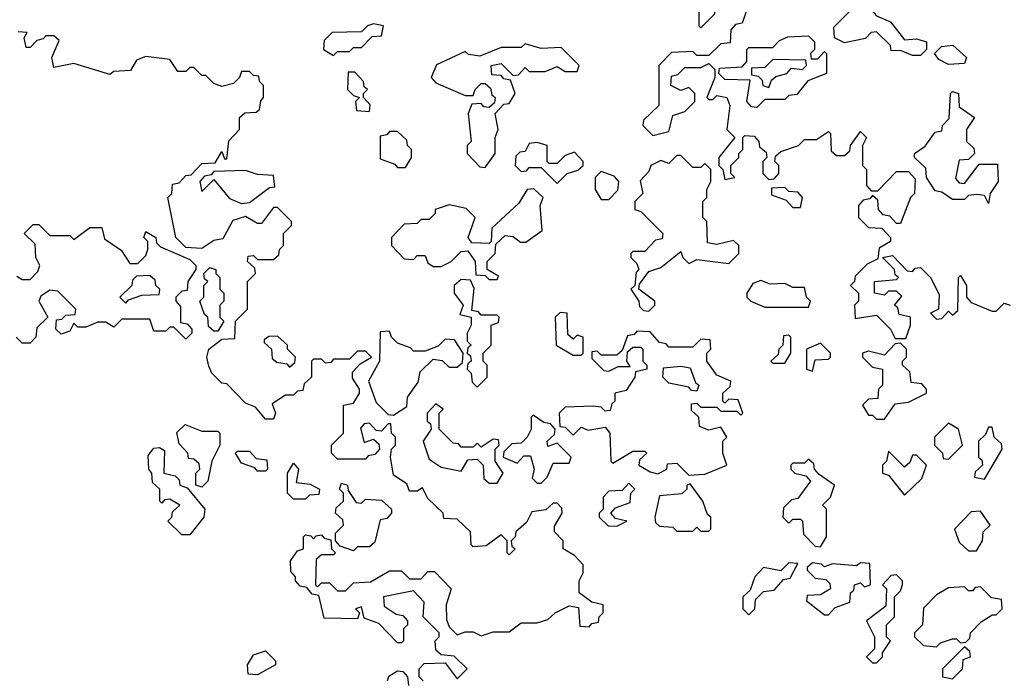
# Model space of a CAD drawing. Extents: x 2737310 to 2869991, y 870230 to 1012730.
# Tile 377 of 479: x 2738909 to 2741375, y 996086 to 997740. Entities that reach past the tile are written whole.
import ezdxf

# ---------------------------------------------------------------- set-up
doc = ezdxf.new("R2010")
doc.units = 0

msp = doc.modelspace()

# ---------------------------------------------------------------- linework, layer by layer
at = {"layer": '0CON02XD'}
for points in [[(2740615, 997720), (2740650, 997755), (2740650, 997785), (2740595, 997800), (2740590, 997785), (2740610, 997765), (2740610, 997725), (2740615, 997720)], [(2741165, 997650), (2741145, 997650), (2741115, 997662.5), (2741091.7, 997661.7), (2741090, 997675), (2741055, 997710), (2741041.7, 997708.3), (2741027, 997693), (2740975, 997682.5), (2740950, 997695), (2740948.3, 997721.7), (2740988.3, 997761.7), (2741000, 997785), (2741000, 997805), (2741025, 997820), (2741040, 997805), (2741043, 997763), (2741055, 997750), (2741090, 997735), (2741125, 997690), (2741155, 997692.5), (2741180, 997685), (2741180, 997665), (2741165, 997650)], [(2740735, 997780), (2740718.3, 997731.7), (2740701.7, 997728.3), (2740690, 997715), (2740688.3, 997681.7), (2740665, 997680), (2740635, 997650), (2740605, 997650), (2740595, 997660), (2740541.7, 997658.3), (2740510, 997625), (2740510, 997525), (2740471.7, 997488.3), (2740470, 997475), (2740495, 997450), (2740535, 997460), (2740545, 997500), (2740575, 997510), (2740600, 997535), (2740600, 997555), (2740585, 997570), (2740565, 997562.5), (2740540, 997575), (2740541.7, 997598.3), (2740557, 997603), (2740575, 997620), (2740615, 997620), (2740635, 997630), (2740650, 997615), (2740650, 997595), (2740630, 997545), (2740635, 997540), (2740645, 997540), (2740655, 997550), (2740680, 997545), (2740687.5, 997525), (2740680, 997465), (2740700, 997445), (2740660, 997395), (2740660, 997375), (2740670, 997365), (2740675, 997340), (2740700, 997345), (2740690, 997355), (2740690, 997375), (2740710, 997395), (2740710, 997405), (2740720, 997415), (2740720, 997445), (2740725, 997450), (2740748.3, 997448.3), (2740760, 997435), (2740761.7, 997421.7), (2740778.3, 997408.3), (2740780, 997395), (2740770, 997385), (2740770, 997355), (2740785, 997340), (2740798.3, 997341.7), (2740810, 997355), (2740810, 997375), (2740800, 997385), (2740801.7, 997398.3), (2740815, 997410), (2740860, 997425), (2740875, 997440), (2740905, 997440), (2740935, 997460), (2740940, 997455), (2740941.7, 997411.7), (2740955, 997400), (2740975, 997400), (2740988.3, 997411.7), (2740990, 997425), (2741015, 997460), (2741030, 997445), (2741020, 997425), (2741020, 997375), (2741030, 997365), (2741030, 997325), (2741041.7, 997311.7), (2741058.3, 997311.7), (2741105, 997360), (2741135, 997360), (2741151.7, 997341.7), (2741150, 997305), (2741140, 997295), (2741115, 997230), (2741105, 997230), (2741088.3, 997248.3), (2741071.7, 997251.7), (2741060, 997265), (2741058.3, 997288.3), (2741045, 997300), (2741038.3, 997291.7), (2741021.7, 997288.3), (2741010, 997275), (2741010, 997245), (2741035, 997220), (2741068.3, 997218.3), (2741090, 997195), (2741090, 997185), (2741061.7, 997168.3), (2741058.3, 997141.7), (2741031.7, 997128.3), (2741001.7, 997098.3), (2741000, 997085), (2740990, 997075), (2741010, 997055), (2741010, 997035), (2741000, 997025), (2741001.7, 996991.7), (2741055, 997000), (2741090, 996965), (2741101.7, 996941.7), (2741128.3, 996941.7), (2741140, 996975), (2741140, 996995), (2741111.7, 997001.7), (2741108.3, 997018.3), (2741100, 997025), (2741118.3, 997048.3), (2741105, 997060), (2741085, 997060), (2741075, 997050), (2741050, 997055), (2741050, 997085), (2741105, 997090), (2741110, 997095), (2741101.7, 997101.7), (2741100, 997115), (2741070, 997145), (2741095, 997150), (2741131.7, 997111.7), (2741145, 997110), (2741151.7, 997118.3), (2741165, 997120), (2741190, 997095), (2741211.7, 997051.7), (2741210, 997015), (2741190, 997005), (2741205, 996990), (2741218.3, 996991.7), (2741235, 997010), (2741245, 997000), (2741258.3, 997011.7), (2741260, 997095), (2741265, 997100), (2741280, 997075), (2741280, 997045), (2741291.7, 997031.7), (2741345, 997010), (2741355, 997010), (2741375, 997030), (2741390, 997025)], [(2739695, 997650), (2739705, 997660), (2739735, 997660), (2739745, 997670), (2739765, 997670), (2739791.7, 997698.3), (2739815, 997700), (2739820, 997725), (2739795, 997730), (2739780, 997725), (2739765, 997710), (2739691.7, 997708.3), (2739671.7, 997688.3), (2739670, 997665), (2739695, 997650)], [(2739695, 996400), (2739665, 996400), (2739651.7, 996388.3), (2739650, 996325), (2739655, 996320), (2739665, 996330), (2739685, 996330), (2739705, 996310), (2739725, 996310), (2739745, 996330), (2739787.5, 996332.5), (2739835, 996360), (2739865, 996360), (2739885, 996340), (2739915, 996340), (2739931.7, 996358.3), (2739948.3, 996358.3), (2739990, 996315), (2739977.5, 996275), (2739978.3, 996238.3), (2739985, 996220), (2740005, 996200), (2740025, 996207.5), (2740045, 996207.5), (2740065, 996197.5), (2740095, 996207.5), (2740135, 996207.5), (2740165, 996230), (2740205, 996230), (2740231.7, 996238.3), (2740250, 996255), (2740285, 996272.5), (2740308.3, 996268.3), (2740311.7, 996221.7), (2740335, 996220), (2740341.7, 996228.3), (2740358.3, 996231.7), (2740360, 996245), (2740370, 996255), (2740370, 996275), (2740341.7, 996281.7), (2740310, 996305), (2740310, 996335), (2740320, 996355), (2740320, 996375), (2740298.3, 996398.3), (2740270, 996415), (2740270, 996435), (2740248.3, 996458.3), (2740248.3, 996471.7), (2740267.5, 996505), (2740267, 996517), (2740255, 996530), (2740245, 996530), (2740227, 996513), (2740191.7, 996508.3), (2740178.3, 996481.7), (2740151.7, 996458.3), (2740150, 996445), (2740140, 996435), (2740141.7, 996421.7), (2740150, 996415), (2740135, 996400), (2740130, 996405), (2740130, 996435), (2740115, 996450), (2740077, 996423), (2740045, 996420), (2740040, 996425), (2740038.3, 996458.3), (2740005, 996490), (2739971.7, 996491.7), (2739970, 996505), (2739931.7, 996541.7), (2739918.3, 996568.3), (2739905, 996560), (2739885, 996560), (2739878.3, 996578.3), (2739845, 996600), (2739837.5, 996645), (2739840, 996665), (2739850, 996675), (2739850, 996695), (2739840, 996705), (2739838.3, 996728.3), (2739831.7, 996728.3), (2739815, 996710), (2739801.7, 996711.7), (2739785, 996730), (2739771.7, 996728.3), (2739762.5, 996717.5), (2739771.7, 996681.7), (2739795, 996690), (2739808.3, 996678.3), (2739810, 996665), (2739798.3, 996651.7), (2739781.7, 996648.3), (2739775, 996640), (2739705, 996640), (2739690, 996655), (2739690, 996675), (2739720, 996705), (2739720, 996775), (2739745, 996780), (2739760, 996805), (2739760, 996815), (2739743, 996843), (2739742.5, 996857.5), (2739761.7, 996878.3), (2739790, 996895), (2739775, 996910), (2739755, 996910), (2739735, 996890), (2739695, 996890), (2739688.3, 996881.7), (2739675, 996880), (2739665, 996890), (2739645, 996890), (2739640, 996885), (2739640, 996845), (2739621.7, 996828.3), (2739618.3, 996811.7), (2739605, 996810), (2739595, 996800), (2739575, 996800), (2739541.7, 996778.3), (2739550, 996755), (2739545, 996740), (2739525, 996740), (2739500, 996770), (2739475, 996780), (2739428.3, 996828.3), (2739415, 996830), (2739390, 996855), (2739383, 996873), (2739377.5, 996895), (2739382.5, 996915), (2739415, 996940), (2739448.3, 996941.7), (2739450, 996985), (2739480, 997015), (2739480, 997085), (2739500, 997105), (2739498.3, 997118.3), (2739480, 997135), (2739481.7, 997148.3), (2739495, 997150), (2739505, 997140), (2739545, 997140), (2739558.3, 997151.7), (2739560, 997165), (2739570, 997175), (2739570, 997205), (2739590, 997225), (2739590, 997235), (2739555, 997270), (2739545, 997270), (2739515, 997230), (2739505, 997230), (2739475, 997247.5), (2739443, 997237), (2739418.3, 997191.7), (2739395, 997187.5), (2739365, 997167.5), (2739325, 997170), (2739300, 997195), (2739280, 997295), (2739290, 997305), (2739291.7, 997328.3), (2739308.3, 997331.7), (2739325, 997350), (2739338.3, 997351.7), (2739365, 997380), (2739398.3, 997381.7), (2739415, 997410), (2739421.7, 997391.7), (2739428.3, 997391.7), (2739433, 997437), (2739460, 997465), (2739460, 997495), (2739473, 997507), (2739501.7, 997508.3), (2739510, 997515), (2739513, 997537), (2739520, 997545), (2739520, 997575), (2739510, 997585), (2739508.3, 997598.3), (2739495, 997600), (2739485, 997610), (2739465, 997610), (2739460, 997595), (2739445, 997580), (2739415, 997572.5), (2739395, 997580), (2739375, 997600), (2739365, 997600), (2739345, 997620), (2739335, 997620), (2739325, 997610), (2739305, 997610), (2739285, 997640), (2739225, 997647.5), (2739201.7, 997638.3), (2739187, 997613), (2739145, 997610), (2739135, 997602.5), (2739045, 997630), (2738995, 997620), (2738990, 997645), (2739008.3, 997688.3), (2738995, 997700), (2738975, 997700), (2738968.3, 997691.7), (2738951.7, 997688.3), (2738935, 997670), (2738925, 997670), (2738920, 997695), (2738928.3, 997708.3), (2738905, 997710)], [(2740075, 997370), (2740100, 997405), (2740100, 997445), (2740107.5, 997465), (2740100, 997505), (2740121.7, 997528.3), (2740135, 997530), (2740150, 997555), (2740138.3, 997588.3), (2740121.7, 997591.7), (2740115, 997600), (2740091.7, 997601.7), (2740090, 997625), (2740115, 997630), (2740145, 997600), (2740158.3, 997601.7), (2740175, 997620), (2740185, 997610), (2740225, 997610), (2740255, 997622.5), (2740275, 997610), (2740305, 997610), (2740310, 997625), (2740265, 997670), (2740215, 997667.5), (2740175, 997680), (2740165, 997670), (2740115, 997670), (2740061.7, 997648.3), (2740033, 997653), (2740025, 997660), (2739953, 997627), (2739940, 997595), (2739951.7, 997581.7), (2740025, 997550), (2740045, 997550), (2740050, 997565), (2740065, 997580), (2740075, 997580), (2740088.3, 997568.3), (2740091.7, 997551.7), (2740100, 997545), (2740098.3, 997531.7), (2740085, 997520), (2740071.7, 997521.7), (2740065, 997530), (2740041.7, 997528.3), (2740032.5, 997505), (2740040, 997435), (2740030, 997425), (2740030, 997405), (2740061.7, 997371.7), (2740075, 997370)], [(2740755, 997520), (2740741.7, 997521.7), (2740730, 997535), (2740738.3, 997588.3), (2740675, 997590), (2740660, 997605), (2740661.7, 997618.3), (2740718.3, 997621.7), (2740730, 997635), (2740730, 997665), (2740735, 997670), (2740795, 997670), (2740811.7, 997688.3), (2740833, 997697), (2740885, 997700), (2740900, 997685), (2740900, 997665), (2740890, 997655), (2740891.7, 997641.7), (2740908.3, 997641.7), (2740925, 997660), (2740930, 997655), (2740930, 997605), (2740883.3, 997586.7), (2740855, 997552.5), (2740835, 997550), (2740825, 997540), (2740775, 997540), (2740755, 997520)], [(2741235, 997627.5), (2741210.7, 997640.7), (2741200, 997655), (2741217.5, 997672.5), (2741246.4, 997676.4), (2741280, 997645), (2741275, 997630), (2741235, 997627.5)], [(2740785, 997570), (2740791.7, 997588.3), (2740802.5, 997597.5), (2740830, 997605), (2740841.7, 997618.3), (2740870, 997615), (2740880, 997625), (2740878.3, 997638.3), (2740795, 997640), (2740775, 997620), (2740741.7, 997618.3), (2740741.7, 997601.7), (2740758.3, 997598.3), (2740768.3, 997588.3), (2740770, 997575), (2740785, 997570)], [(2739785, 997510), (2739787, 997527), (2739770, 997545), (2739770, 997555), (2739780, 997565), (2739771.7, 997571.7), (2739770, 997585), (2739748.3, 997608.3), (2739731.7, 997608.3), (2739730, 997565), (2739745, 997550), (2739760, 997545), (2739750, 997535), (2739753, 997513), (2739785, 997510)], [(2741335, 997280), (2741325, 997300), (2741305, 997302.5), (2741285, 997300), (2741275, 997290), (2741245, 997290), (2741218.3, 997308.3), (2741201.7, 997311.7), (2741180, 997345), (2741178.3, 997368.3), (2741150, 997395), (2741150, 997405), (2741176.4, 997423.6), (2741201.7, 997458.3), (2741218.3, 997461.7), (2741220, 997475), (2741237, 997493), (2741240, 997555), (2741245, 997560), (2741260, 997555), (2741261.7, 997521.7), (2741300, 997495), (2741280, 997465), (2741280, 997435), (2741298.3, 997418.3), (2741300, 997405), (2741285, 997390), (2741261.7, 997388.3), (2741252.5, 997342.5), (2741261.7, 997331.7), (2741275, 997330), (2741311.7, 997378.3), (2741358.3, 997378.3), (2741360, 997335), (2741340, 997305), (2741335, 997280)], [(2739875, 997370), (2739890, 997395), (2739890, 997415), (2739880, 997425), (2739878.3, 997438.3), (2739855, 997460), (2739835, 997460), (2739828.3, 997451.7), (2739811.7, 997448.3), (2739811.7, 997391.7), (2739848.3, 997378.3), (2739855, 997370), (2739875, 997370)], [(2740255, 997330), (2740280, 997355), (2740307, 997363), (2740320, 997375), (2740320, 997385), (2740298.3, 997408.3), (2740275, 997400), (2740255, 997380), (2740235, 997380), (2740230, 997385), (2740230, 997425), (2740205, 997432.5), (2740185, 997430), (2740175, 997410), (2740161.7, 997408.3), (2740151.7, 997398.3), (2740150, 997375), (2740165, 997360), (2740178.3, 997361.7), (2740185, 997370), (2740215, 997370), (2740255, 997330)], [(2740485, 997010), (2740500, 997025), (2740500, 997035), (2740460, 997065), (2740461.7, 997078.3), (2740485, 997110), (2740515, 997120), (2740565, 997160), (2740570, 997145), (2740585, 997130), (2740605, 997140), (2740685, 997130), (2740710, 997155), (2740710, 997175), (2740697, 997187), (2740655, 997177.5), (2740631.7, 997181.7), (2740630, 997235), (2740620, 997245), (2740620, 997285), (2740630, 997295), (2740630, 997315), (2740640, 997335), (2740640, 997365), (2740625, 997380), (2740615, 997370), (2740595, 997370), (2740565, 997400), (2740555, 997400), (2740535, 997380), (2740515, 997387.5), (2740490, 997375), (2740485, 997360), (2740463, 997337), (2740470, 997305), (2740450, 997285), (2740450, 997265), (2740465, 997260), (2740520, 997205), (2740518.3, 997191.7), (2740501.7, 997188.3), (2740475, 997160), (2740445, 997160), (2740440, 997155), (2740440, 997145), (2740455, 997130), (2740460, 997115), (2740453, 997107), (2740450, 997075), (2740440, 997065), (2740460, 997035), (2740461.7, 997021.7), (2740471.7, 997011.7), (2740485, 997010)], [(2739465, 997280), (2739485, 997282.5), (2739535, 997320), (2739548.3, 997321.7), (2739545, 997350), (2739505, 997352.5), (2739475, 997362.5), (2739395, 997360), (2739388.3, 997351.7), (2739371.7, 997348.3), (2739360, 997335), (2739365, 997310), (2739395, 997340), (2739435, 997292.5), (2739465, 997280)], [(2740385, 997290), (2740407, 997313), (2740410, 997335), (2740398.3, 997348.3), (2740365, 997360), (2740350, 997345), (2740350, 997315), (2740365, 997290), (2740385, 997290)], [(2740105, 997090), (2740108.3, 997098.3), (2740080, 997115), (2740080, 997135), (2740100, 997155), (2740101.7, 997178.3), (2740125, 997200), (2740145, 997197.5), (2740163, 997183), (2740177, 997183), (2740217.5, 997212.5), (2740212.5, 997275), (2740220, 997295), (2740197, 997317), (2740180, 997315), (2740159.3, 997280.7), (2740091.7, 997218.3), (2740090, 997185), (2740085, 997180), (2740041.7, 997181.7), (2740032.5, 997195), (2740050, 997245), (2740027, 997267), (2739985, 997276.7), (2739950, 997265), (2739950, 997255), (2739935, 997240), (2739915, 997240), (2739905, 997230), (2739871.7, 997228.3), (2739840, 997195), (2739840, 997175), (2739871.7, 997141.7), (2739895, 997140), (2739905, 997150), (2739925, 997150), (2739931.7, 997131.7), (2739945, 997122.5), (2739965, 997122.5), (2739990, 997135), (2740015, 997160), (2740031.7, 997161.7), (2740050, 997135), (2740051.7, 997101.7), (2740075, 997100), (2740085, 997090), (2740105, 997090)], [(2740865, 997270), (2740870, 997295), (2740858.3, 997308.3), (2740835, 997310), (2740825, 997320), (2740791.7, 997318.3), (2740791.7, 997301.7), (2740828.3, 997288.3), (2740845, 997270), (2740865, 997270)], [(2738901.7, 997098.3), (2738915, 997090), (2738935, 997090), (2738955, 997110), (2738960, 997125), (2738950, 997145), (2738948.3, 997178.3), (2738920, 997205), (2738943, 997227), (2738957, 997227), (2738985, 997200), (2739035, 997200), (2739045, 997190), (2739085, 997220), (2739115, 997220), (2739121.7, 997191.7), (2739163, 997163), (2739185, 997130), (2739205, 997130), (2739225, 997150), (2739230, 997165), (2739230, 997185), (2739220, 997195), (2739225, 997210), (2739250, 997195), (2739251.7, 997181.7), (2739261.7, 997171.7), (2739335, 997140), (2739350, 997125), (2739350, 997115), (2739330, 997085), (2739328.3, 997061.7), (2739315, 997060), (2739300, 997045), (2739300, 997035), (2739311.7, 997021.7), (2739311.7, 996981.7), (2739328.3, 996978.3), (2739340, 996965), (2739340, 996955), (2739325, 996940), (2739295, 996970), (2739285, 996970), (2739275, 996960), (2739245, 996960), (2739235, 996990), (2739165, 996990), (2739145, 996970), (2739125, 996982.5), (2739105, 996982.5), (2739075, 996970), (2739055, 996970), (2739045, 996980), (2739035, 996960), (2739013, 996953), (2739000, 996965), (2739001.7, 996988.3), (2739015, 996990), (2739025, 997000), (2739048.3, 997001.7), (2739050, 997015), (2739005, 997060), (2738985, 997062.5), (2738961.7, 997048.3), (2738957.5, 997035), (2738980, 996995), (2738951.7, 996968.3), (2738950, 996945), (2738935, 996930), (2738915, 996930), (2738900, 996945)], [(2739405, 996960), (2739395, 996960), (2739381.7, 996971.7), (2739380, 996995), (2739371.7, 997001.7), (2739360, 997035), (2739370, 997045), (2739370, 997075), (2739380, 997085), (2739371.7, 997091.7), (2739370, 997105), (2739385, 997120), (2739400, 997115), (2739400, 997105), (2739410, 997095), (2739410, 997065), (2739420, 997055), (2739420, 997035), (2739410, 997025), (2739410, 996995), (2739420, 996985), (2739405, 996960)], [(2739175, 997030), (2739181.7, 997038.3), (2739215, 997050), (2739258.3, 997051.7), (2739260, 997065), (2739250, 997075), (2739248.3, 997088.3), (2739235, 997100), (2739201.7, 997098.3), (2739191.7, 997088.3), (2739190, 997075), (2739160, 997045), (2739175, 997030)], [(2740055, 996820), (2740080, 996845), (2740080, 996875), (2740070, 996885), (2740070, 996905), (2740090, 996925), (2740090, 996975), (2740108.3, 996981.7), (2740110, 996995), (2740105, 997000), (2740065, 997000), (2740058.3, 997008.3), (2740041.7, 997011.7), (2740047, 997067), (2740038.3, 997088.3), (2740015, 997090), (2739997.5, 997075), (2739997.5, 997055), (2740020, 997025), (2740011.7, 997001.7), (2740040, 996995), (2740040, 996975), (2740030, 996955), (2740030, 996935), (2740040, 996925), (2740031.7, 996918.3), (2740030, 996905), (2740038.3, 996898.3), (2740040, 996885), (2740031.7, 996878.3), (2740030, 996865), (2740040, 996855), (2740042.5, 996832.5), (2740055, 996820)], [(2740885, 997020), (2740890, 997035), (2740880, 997045), (2740875, 997070), (2740845, 997070), (2740825, 997080), (2740788.3, 997078.3), (2740765, 997087.5), (2740745, 997080), (2740730, 997055), (2740730, 997045), (2740740, 997035), (2740775, 997020), (2740885, 997020)], [(2740315, 996900), (2740320, 996905), (2740320, 996945), (2740305, 996950), (2740295, 996940), (2740281.7, 996951.7), (2740280, 997005), (2740263, 997007), (2740250, 996995), (2740252.5, 996925), (2740295, 996900), (2740315, 996900)], [(2739585, 996870), (2739598.3, 996881.7), (2739600, 996895), (2739580, 996915), (2739580, 996925), (2739555, 996947.5), (2739533, 996947), (2739521.7, 996938.3), (2739521.7, 996931.7), (2739540, 996915), (2739541.7, 996891.7), (2739553, 996883), (2739578.3, 996878.3), (2739585, 996870)], [(2739845, 996750), (2739878.3, 996771.7), (2739880, 996795), (2739907, 996833), (2739911.7, 996858.3), (2739945, 996890), (2739967, 996887), (2739985, 996870), (2740005, 996870), (2740018.3, 996881.7), (2740020, 996905), (2739998.3, 996938.3), (2739975, 996940), (2739957, 996923), (2739925, 996910), (2739895, 996910), (2739888.3, 996918.3), (2739855, 996930), (2739840, 996945), (2739835, 996960), (2739811.7, 996958.3), (2739810, 996885), (2739782.5, 996835), (2739801.7, 996781.7), (2739831.7, 996751.7), (2739845, 996750)], [(2740585, 996600), (2740625, 996602.5), (2740680, 996625), (2740670, 996655), (2740670, 996685), (2740680, 996695), (2740665, 996720), (2740635, 996712.5), (2740611.7, 996721.7), (2740610, 996745), (2740591.7, 996761.7), (2740591.7, 996778.3), (2740605, 996780), (2740615, 996770), (2740655, 996770), (2740665, 996760), (2740705, 996760), (2740715, 996750), (2740720, 996755), (2740708.3, 996788.3), (2740685, 996790), (2740675, 996780), (2740670, 996785), (2740670, 996805), (2740688.3, 996821.7), (2740690, 996835), (2740655, 996850), (2740630, 996885), (2740630, 996905), (2740640, 996915), (2740638.3, 996938.3), (2740615, 996940), (2740595, 996920), (2740535, 996920), (2740528.3, 996928.3), (2740511.7, 996931.7), (2740488.3, 996958.3), (2740455, 996960), (2740448.3, 996951.7), (2740431.7, 996948.3), (2740418.3, 996911.7), (2740405, 996900), (2740365, 996900), (2740355, 996910), (2740341.7, 996908.3), (2740341.7, 996891.7), (2740371.7, 996861.7), (2740385, 996860), (2740408.3, 996871.7), (2740438.3, 996871.7), (2740430, 996885), (2740431.7, 996908.3), (2740445, 996920), (2740465, 996920), (2740470, 996915), (2740470, 996885), (2740480, 996875), (2740480, 996865), (2740451.7, 996858.3), (2740450, 996845), (2740428.3, 996811.7), (2740400, 996805), (2740400, 996785), (2740391.7, 996778.3), (2740388.3, 996761.7), (2740375, 996760), (2740365, 996770), (2740345, 996772.5), (2740275, 996770), (2740260, 996755), (2740261.7, 996721.7), (2740275, 996720), (2740295, 996700), (2740315, 996720), (2740332.5, 996712.5), (2740375, 996720), (2740387.5, 996705), (2740390, 996635), (2740395, 996630), (2740445, 996660), (2740475, 996660), (2740480, 996655), (2740461.7, 996638.3), (2740460, 996625), (2740488.3, 996608.3), (2740507, 996603), (2740530, 996615), (2740531.7, 996628.3), (2740555, 996630), (2740585, 996600)], [(2740825, 996880), (2740840, 996905), (2740840, 996945), (2740835, 996950), (2740821.7, 996948.3), (2740820, 996925), (2740810, 996915), (2740808.3, 996901.7), (2740790, 996885), (2740795, 996880), (2740825, 996880)], [(2740895, 996860), (2740901.7, 996888.3), (2740935, 996890), (2740940, 996895), (2740940, 996905), (2740915, 996930), (2740880, 996915), (2740880, 996865), (2740895, 996860)], [(2741075, 996740), (2741101.7, 996778.3), (2741135, 996782.5), (2741180, 996805), (2741180, 996815), (2741168.3, 996828.3), (2741141.7, 996831.7), (2741138.3, 996858.3), (2741120, 996875), (2741120, 996885), (2741130, 996895), (2741130, 996915), (2741115, 996930), (2741101.7, 996928.3), (2741075, 996900), (2741035, 996910), (2741020, 996905), (2741020, 996895), (2741045, 996870), (2741070, 996865), (2741070, 996825), (2741060, 996815), (2741058.3, 996791.7), (2741035, 996790), (2741020, 996775), (2741035, 996750), (2741045, 996750), (2741055, 996740), (2741075, 996740)], [(2740605, 996810), (2740591.7, 996811.7), (2740585, 996820), (2740535, 996830), (2740520, 996845), (2740521.7, 996868.3), (2740565, 996872.5), (2740588.3, 996868.3), (2740601.7, 996831.7), (2740610, 996825), (2740605, 996810)], [(2740105, 996580), (2740120, 996605), (2740100, 996635), (2740100, 996665), (2740110, 996675), (2740108.3, 996688.3), (2740095, 996690), (2740065, 996670), (2740055, 996680), (2740045, 996670), (2740015, 996670), (2740008.3, 996678.3), (2739995, 996680), (2739960, 996715), (2739960, 996755), (2739970, 996765), (2739951.7, 996778.3), (2739930, 996755), (2739930, 996735), (2739938.3, 996728.3), (2739940, 996715), (2739920, 996685), (2739935, 996640), (2739965, 996620), (2740015, 996610), (2740031.7, 996638.3), (2740055, 996640), (2740070, 996625), (2740071.7, 996591.7), (2740085, 996580), (2740105, 996580)], [(2740215, 996580), (2740230, 996595), (2740245, 996630), (2740285, 996630), (2740290, 996645), (2740255, 996680), (2740231.7, 996671.7), (2740230, 996685), (2740248.3, 996701.7), (2740250, 996715), (2740238.3, 996728.3), (2740221.7, 996731.7), (2740195, 996750), (2740190, 996745), (2740190, 996715), (2740180, 996695), (2740165, 996680), (2740141.7, 996678.3), (2740121.7, 996658.3), (2740120, 996645), (2740155, 996630), (2740171.7, 996648.3), (2740188.3, 996648.3), (2740197.5, 996615), (2740192.5, 996592.5), (2740205, 996580), (2740215, 996580)], [(2739365, 996570), (2739350, 996575), (2739350, 996605), (2739360, 996615), (2739358.3, 996628.3), (2739345, 996640), (2739331.7, 996641.7), (2739330, 996655), (2739308.3, 996678.3), (2739303, 996707), (2739323.6, 996726.4), (2739365, 996710), (2739405, 996710), (2739410, 996705), (2739410, 996675), (2739390, 996635), (2739380, 996585), (2739365, 996570)], [(2741235, 996640), (2741270, 996675), (2741260, 996715), (2741235, 996730), (2741200, 996695), (2741200, 996675), (2741220, 996655), (2741221.7, 996641.7), (2741235, 996640)], [(2741325, 996590), (2741370, 996665), (2741368.3, 996678.3), (2741350, 996695), (2741345, 996720), (2741335, 996720), (2741328.3, 996701.7), (2741310, 996685), (2741310, 996645), (2741318.3, 996638.3), (2741320, 996625), (2741301.7, 996608.3), (2741300, 996595), (2741325, 996590)], [(2739335, 996450), (2739315, 996450), (2739280, 996485), (2739290, 996495), (2739291.7, 996508.3), (2739310, 996525), (2739285, 996540), (2739271.7, 996538.3), (2739265, 996530), (2739260, 996535), (2739260, 996565), (2739241.7, 996581.7), (2739240, 996605), (2739232.5, 996615), (2739230.7, 996649.3), (2739245, 996667.5), (2739259.3, 996669.3), (2739271.7, 996661.7), (2739270, 996605), (2739298.3, 996598.3), (2739308.3, 996588.3), (2739310, 996575), (2739328.3, 996568.3), (2739372.5, 996515), (2739370, 996495), (2739335, 996450)], [(2739525, 996610), (2739505, 996610), (2739498.3, 996618.3), (2739465, 996630), (2739450, 996655), (2739455, 996660), (2739485, 996660), (2739501.7, 996641.7), (2739528.3, 996638.3), (2739530, 996615), (2739525, 996610)], [(2741125, 996550), (2741168.3, 996591.7), (2741180, 996625), (2741155, 996650), (2741145, 996650), (2741138.3, 996631.7), (2741125, 996620), (2741085, 996660), (2741080, 996635), (2741070, 996625), (2741070, 996605), (2741085, 996600), (2741125, 996550)], [(2739625, 996540), (2739595, 996540), (2739580, 996555), (2739580, 996605), (2739595, 996630), (2739607.5, 996615), (2739601.7, 996581.7), (2739637, 996577), (2739660, 996565), (2739658.3, 996551.7), (2739635, 996550), (2739625, 996540)], [(2740915, 996420), (2740930, 996445), (2740930, 996515), (2740920, 996525), (2740940, 996545), (2740950, 996575), (2740911.7, 996601.7), (2740900, 996615), (2740898.3, 996628.3), (2740885, 996640), (2740875, 996630), (2740845, 996630), (2740840, 996625), (2740840, 996615), (2740850, 996605), (2740878.3, 996598.3), (2740890, 996585), (2740858.3, 996541.7), (2740841.7, 996538.3), (2740821.7, 996518.3), (2740820, 996495), (2740835, 996480), (2740845, 996490), (2740865, 996490), (2740870, 996485), (2740871.7, 996451.7), (2740901.7, 996421.7), (2740915, 996420)], [(2739745, 996410), (2739711.7, 996421.7), (2739700, 996435), (2739700, 996455), (2739720, 996475), (2739718.3, 996488.3), (2739700, 996505), (2739701.7, 996518.3), (2739720, 996535), (2739720, 996555), (2739710, 996565), (2739715, 996580), (2739730, 996575), (2739731.7, 996561.7), (2739751.7, 996531.7), (2739765, 996530), (2739775, 996540), (2739815, 996537.5), (2739840, 996515), (2739840, 996505), (2739828.3, 996491.7), (2739811.7, 996488.3), (2739798.3, 996431.7), (2739785, 996420), (2739755, 996420), (2739745, 996410)], [(2740405, 996472.5), (2740430, 996485), (2740401.7, 996491.7), (2740390, 996505), (2740401.7, 996518.3), (2740438.3, 996531.7), (2740440, 996555), (2740450, 996565), (2740435, 996580), (2740418.3, 996561.7), (2740385, 996560), (2740370, 996545), (2740370, 996515), (2740360, 996505), (2740360, 996495), (2740383, 996473), (2740405, 996472.5)], [(2740635, 996460), (2740640, 996465), (2740640, 996495), (2740631.7, 996501.7), (2740620, 996535), (2740588.3, 996578.3), (2740580, 996575), (2740580, 996565), (2740567, 996553), (2740511.7, 996548.3), (2740500, 996495), (2740501.7, 996481.7), (2740511.7, 996471.7), (2740545, 996470), (2740555, 996460), (2740595, 996460), (2740605, 996470), (2740615, 996460), (2740635, 996460)], [(2741305, 996410), (2741320, 996435), (2741321.7, 996458.3), (2741340, 996475), (2741315, 996510), (2741291.7, 996508.3), (2741250, 996465), (2741261.7, 996431.7), (2741285, 996410), (2741305, 996410)], [(2739920, 996085), (2739910, 996095), (2739910, 996115), (2739921.7, 996128.3), (2739975, 996130), (2740005, 996090), (2740030, 996115), (2739997, 996147), (2739965, 996150), (2739951.7, 996161.7), (2739950, 996185), (2739960, 996195), (2739960, 996205), (2739920, 996245), (2739921.7, 996281.7), (2739895, 996310), (2739820, 996295), (2739821.7, 996271.7), (2739851.7, 996251.7), (2739868.3, 996248.3), (2739880, 996235), (2739880, 996225), (2739870, 996215), (2739870, 996185), (2739865, 996180), (2739855, 996180), (2739808.3, 996228.3), (2739771.7, 996241.7), (2739765, 996270), (2739750, 996265), (2739760, 996255), (2739755, 996240), (2739671.7, 996241.7), (2739658.3, 996298.3), (2739641.7, 996301.7), (2739628.3, 996318.3), (2739611.7, 996321.7), (2739600, 996335), (2739600, 996345), (2739588.3, 996358.3), (2739587.5, 996385), (2739605, 996410), (2739620, 996415), (2739620, 996445), (2739625, 996450), (2739638.3, 996448.3), (2739645, 996440), (2739651.7, 996448.3), (2739665, 996450), (2739671.7, 996441.7), (2739688.3, 996438.3), (2739690, 996415), (2739700, 996405), (2739695, 996400)], [(2740735, 996250), (2740750, 996265), (2740751.7, 996288.3), (2740771.7, 996308.3), (2740798.3, 996311.7), (2740821.7, 996338.3), (2740838.3, 996341.7), (2740858.3, 996378.3), (2740835, 996380), (2740815, 996360), (2740771.7, 996368.3), (2740750, 996345), (2740738.3, 996311.7), (2740720, 996295), (2740720, 996265), (2740735, 996250)], [(2740935, 996250), (2740951.7, 996268.3), (2740988.3, 996281.7), (2740990, 996305), (2740998.3, 996311.7), (2741000, 996325), (2741015, 996330), (2741025, 996320), (2741040, 996325), (2741038.3, 996378.3), (2741015, 996380), (2741005, 996372.5), (2740945, 996377.5), (2740925, 996370), (2740917, 996377), (2740895, 996380), (2740881.7, 996368.3), (2740881.7, 996361.7), (2740901.7, 996341.7), (2740928.3, 996338.3), (2740938.3, 996328.3), (2740940, 996315), (2740915, 996300), (2740881.7, 996298.3), (2740880, 996285), (2740925, 996250), (2740935, 996250)], [(2741055, 996130), (2741070, 996145), (2741070, 996155), (2741090, 996185), (2741080, 996195), (2741080, 996225), (2741100, 996245), (2741100, 996295), (2741115, 996310), (2741120, 996325), (2741120, 996335), (2741105, 996350), (2741091.7, 996348.3), (2741070, 996325), (2741080, 996315), (2741078.3, 996271.7), (2741030, 996235), (2741050, 996195), (2741050, 996165), (2741030, 996145), (2741045, 996130), (2741055, 996130)], [(2741205, 996170), (2741215, 996180), (2741245, 996190), (2741255, 996190), (2741265, 996180), (2741278.3, 996181.7), (2741288.3, 996191.7), (2741290, 996205), (2741317, 996233), (2741345, 996250), (2741355, 996250), (2741370, 996265), (2741368.3, 996288.3), (2741343, 996293), (2741315, 996320), (2741301.7, 996318.3), (2741295, 996310), (2741285, 996310), (2741275, 996320), (2741235, 996317.5), (2741205, 996300), (2741173, 996267), (2741170, 996225), (2741150, 996205), (2741150, 996195), (2741173, 996173), (2741205, 996170)], [(2739505, 996100), (2739481.7, 996101.7), (2739480, 996125), (2739495, 996150), (2739525, 996160), (2739550, 996135), (2739550, 996125), (2739505, 996100)], [(2741245, 996090), (2741270, 996115), (2741271.7, 996138.3), (2741290, 996145), (2741288.3, 996158.3), (2741275, 996170), (2741220, 996115), (2741220, 996095), (2741245, 996090)], [(2739830, 996085), (2739833.6, 996096.4), (2739855, 996110), (2739868.3, 996108.3), (2739880, 996095), (2739883, 996073)]]:
    msp.add_lwpolyline(points, dxfattribs=at)

doc.saveas('drawing.dxf')
